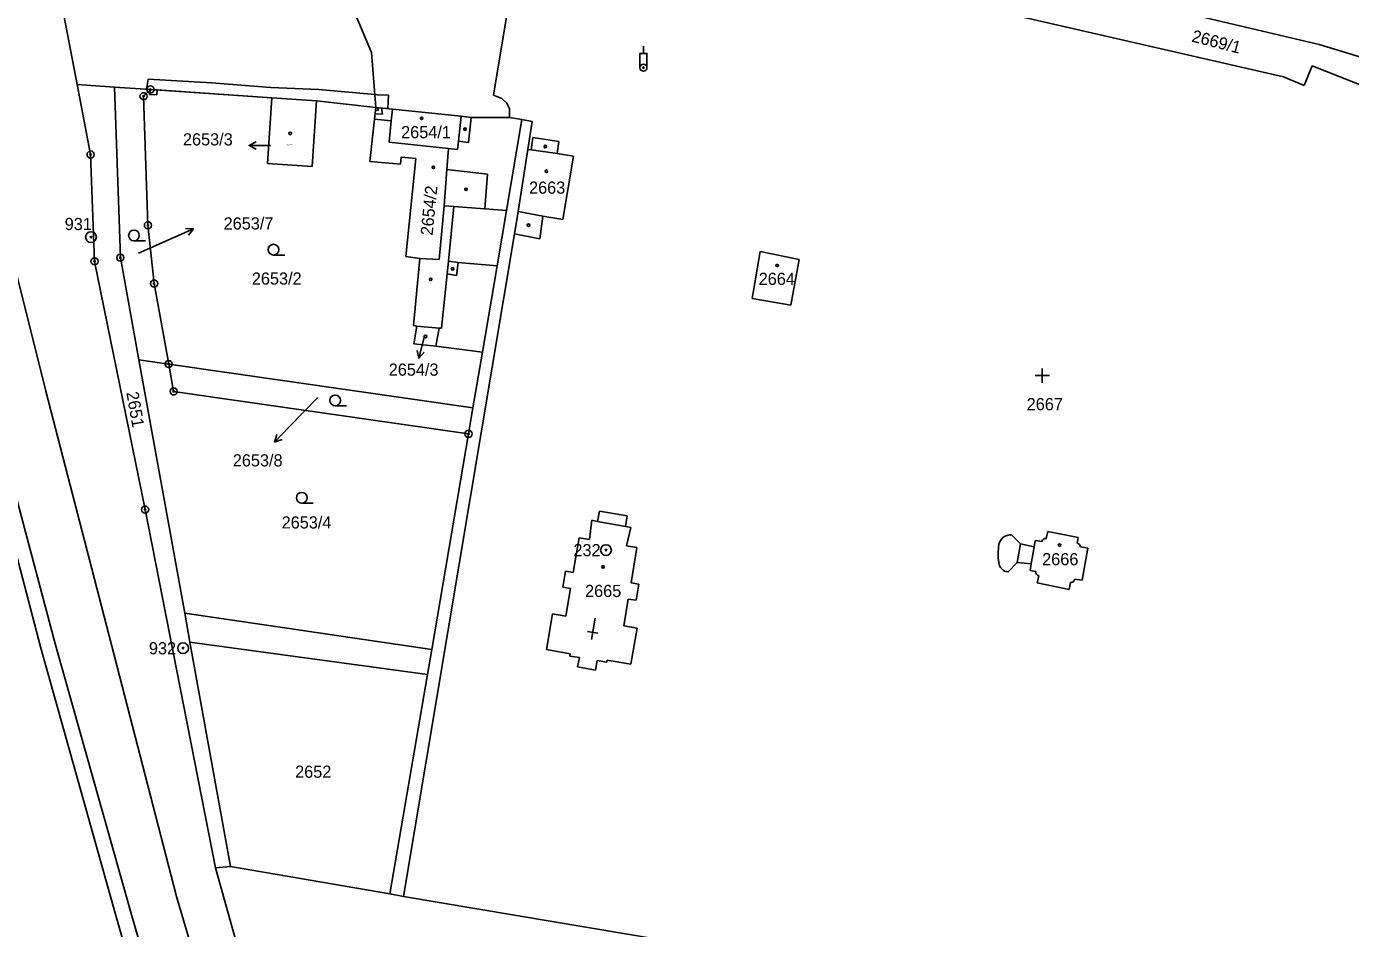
# Model space of a CAD drawing. Extents: x -755819 to -753140, y -1169796 to -1166000.
# Drawn here: x -754565 to -754380.1, y -1168319.7 to -1168193.7 of the extents above; entities that cross this region are included whole.
import ezdxf

# ---------------------------------------------------------------- set-up
doc = ezdxf.new("R2010")
doc.units = 0
for name, color, linetype in [('Vrstva 1', 7, 'Continuous'), ('Vrstva 10', 7, 'Continuous'), ('Vrstva 16', 7, 'Continuous'), ('Vrstva 17', 7, 'Continuous'), ('Vrstva 18', 7, 'Continuous'), ('Vrstva 19', 7, 'Continuous'), ('Vrstva 24', 7, 'Continuous'), ('Vrstva 25', 7, 'Continuous'), ('Vrstva 27', 7, 'Continuous'), ('Vrstva 4', 7, 'Continuous')]:
    doc.layers.add(name, color=color, linetype=linetype)

msp = doc.modelspace()

# ---------------------------------------------------------------- linework, layer by layer
at = {"layer": 'Vrstva 1'}
for p, q in [((-754389.5, -1168200.75), (-754482.75, -1168179.31)), ((-754496.87, -1168185.65), (-754499.81, -1168203.29)), ((-754516.83, -1168197.36), (-754519.64, -1168190.71)), ((-754403.52, -1168191.75), (-754384.53, -1168196.24)), ((-754559.75, -1168192.37), (-754557.93, -1168201.82)), ((-754516.22, -1168205.03), (-754516.83, -1168197.36)), ((-754384.53, -1168196.24), (-754373, -1168199.71)), ((-754385.48, -1168199.21), (-754386.6, -1168201.97)), ((-754372.07, -1168204.5), (-754385.48, -1168199.21)), ((-754386.6, -1168201.97), (-754389.5, -1168200.75)), ((-754557.93, -1168201.82), (-754552.7, -1168202.17)), ((-754557.93, -1168201.82), (-754556.04, -1168211.59)), ((-754552.7, -1168202.17), (-754547.69, -1168202.51)), ((-754552.7, -1168202.17), (-754551.89, -1168225.99)), ((-754547.69, -1168202.51), (-754548.65, -1168203.45)), ((-754547.69, -1168202.51), (-754530.73, -1168203.67)), ((-754548.65, -1168203.45), (-754548.04, -1168221.47)), ((-754530.73, -1168203.67), (-754531.35, -1168212.86)), ((-754530.73, -1168203.67), (-754524.51, -1168204.09)), ((-754525.13, -1168213.24), (-754524.51, -1168204.09)), ((-754524.51, -1168204.09), (-754516.22, -1168205.03)), ((-754516.22, -1168205.03), (-754516.4, -1168206.65)), ((-754513.89, -1168205.23), (-754516.22, -1168205.03)), ((-754499.81, -1168203.29), (-754498.65, -1168203.75)), ((-754498.65, -1168203.75), (-754497.93, -1168204.42)), ((-754497.93, -1168204.42), (-754497.54, -1168205.2)), ((-754516.4, -1168206.65), (-754517.05, -1168212.57)), ((-754514.06, -1168206.87), (-754514.38, -1168209.87)), ((-754513.89, -1168205.23), (-754514.06, -1168206.87)), ((-754504.32, -1168206.25), (-754513.89, -1168205.23)), ((-754502.91, -1168206.4), (-754504.32, -1168206.25)), ((-754497.54, -1168206.42), (-754502.91, -1168206.4)), ((-754495.83, -1168206.71), (-754497.97, -1168219.41)), ((-754497.54, -1168205.2), (-754497.54, -1168206.42)), ((-754497.54, -1168206.42), (-754495.83, -1168206.71)), ((-754514.38, -1168209.87), (-754506.07, -1168210.75)), ((-754494.54, -1168210.95), (-754494.29, -1168209.23)), ((-754494.29, -1168209.23), (-754490.65, -1168209.75)), ((-754490.65, -1168209.75), (-754490.88, -1168211.45)), ((-754556.04, -1168211.59), (-754555.49, -1168226.51)), ((-754512.68, -1168211.95), (-754512.78, -1168212.94)), ((-754510.64, -1168212.16), (-754512.68, -1168211.95)), ((-754512.05, -1168225.84), (-754510.64, -1168212.16)), ((-754506.07, -1168210.75), (-754506.32, -1168213.67)), ((-754496.37, -1168219.53), (-754495, -1168210.9)), ((-754495, -1168210.9), (-754494.54, -1168210.95)), ((-754490.88, -1168211.45), (-754488.62, -1168211.83)), ((-754488.62, -1168211.83), (-754490.12, -1168220.67)), ((-754531.35, -1168212.86), (-754525.13, -1168213.24)), ((-754517.05, -1168212.57), (-754512.78, -1168212.94)), ((-754506.32, -1168213.67), (-754506.69, -1168218.75)), ((-754562.28, -1168244.62), (-754569.25, -1168216.85)), ((-754506.69, -1168218.75), (-754505.33, -1168218.85)), ((-754505.33, -1168218.85), (-754506.09, -1168226.46)), ((-754499.27, -1168227.15), (-754497.97, -1168219.41)), ((-754496.86, -1168222.67), (-754496.37, -1168219.53)), ((-754548.04, -1168221.47), (-754547.17, -1168229.61)), ((-754492.91, -1168220.19), (-754493.32, -1168223.35)), ((-754490.12, -1168220.67), (-754492.91, -1168220.19)), ((-754493.32, -1168223.35), (-754496.86, -1168222.67)), ((-754463.69, -1168231.7), (-754462.55, -1168225.15)), ((-754462.55, -1168225.15), (-754457.12, -1168226.25)), ((-754555.49, -1168226.51), (-754548.43, -1168261.18)), ((-754551.89, -1168225.99), (-754549.31, -1168240.25)), ((-754510.07, -1168226.1), (-754512.05, -1168225.84)), ((-754510.96, -1168235.49), (-754510.07, -1168226.1)), ((-754506.09, -1168226.46), (-754504.74, -1168226.69)), ((-754504.96, -1168228.48), (-754504.74, -1168226.69)), ((-754504.74, -1168226.69), (-754499.27, -1168227.15)), ((-754501.33, -1168239.18), (-754499.27, -1168227.15)), ((-754457.12, -1168226.25), (-754458.29, -1168232.62)), ((-754507.04, -1168235.83), (-754506.27, -1168228.26)), ((-754506.27, -1168228.26), (-754504.96, -1168228.48)), ((-754547.17, -1168229.61), (-754545.14, -1168240.85)), ((-754458.29, -1168232.62), (-754463.69, -1168231.7)), ((-754510.51, -1168235.57), (-754510.96, -1168235.49)), ((-754510.92, -1168238.03), (-754510.51, -1168235.57)), ((-754510.51, -1168235.57), (-754507.39, -1168235.85)), ((-754507.39, -1168235.85), (-754507.04, -1168235.83)), ((-754510.92, -1168238.03), (-754507.84, -1168238.36)), ((-754501.33, -1168239.18), (-754507.84, -1168238.36)), ((-754502.66, -1168246.96), (-754501.33, -1168239.18)), ((-754542.9, -1168275.63), (-754549.31, -1168240.25)), ((-754549.31, -1168240.25), (-754545.14, -1168240.85)), ((-754545.14, -1168240.85), (-754502.66, -1168246.96)), ((-754545.14, -1168240.85), (-754544.45, -1168244.67)), ((-754553.8, -1168277.38), (-754562.28, -1168244.62)), ((-754544.45, -1168244.67), (-754503.28, -1168250.61)), ((-754571.68, -1168247.31), (-754563.06, -1168280.33)), ((-754502.66, -1168246.96), (-754503.28, -1168250.61)), ((-754503.28, -1168250.61), (-754508.42, -1168280.72)), ((-754538.6, -1168311.21), (-754548.43, -1168261.18)), ((-754485.27, -1168262.83), (-754485.01, -1168261.4)), ((-754485.01, -1168261.4), (-754481.11, -1168262.07)), ((-754481.11, -1168262.07), (-754481.36, -1168263.55)), ((-754486.41, -1168265.36), (-754486.06, -1168262.68)), ((-754486.06, -1168262.68), (-754485.27, -1168262.83)), ((-754481.36, -1168263.55), (-754480.62, -1168263.68)), ((-754480.62, -1168263.68), (-754481.22, -1168266.23)), ((-754488.65, -1168269.97), (-754487.81, -1168265.11)), ((-754487.81, -1168265.11), (-754486.41, -1168265.36)), ((-754426.22, -1168265.95), (-754427.48, -1168264.72)), ((-754426.22, -1168265.95), (-754424.31, -1168266.4)), ((-754424.16, -1168265.49), (-754424.31, -1168266.4)), ((-754423.2, -1168265.64), (-754424.16, -1168265.49)), ((-754422.61, -1168265.23), (-754422.4, -1168264.22)), ((-754422.4, -1168264.22), (-754418.14, -1168265.06)), ((-754418.14, -1168265.06), (-754418.28, -1168265.86)), ((-754481.22, -1168266.23), (-754479.76, -1168266.47)), ((-754479.76, -1168266.47), (-754480.59, -1168271.41)), ((-754417.85, -1168266.4), (-754416.83, -1168266.58)), ((-754416.83, -1168266.58), (-754417.58, -1168271.04)), ((-754427.93, -1168269.89), (-754426.66, -1168268.57)), ((-754426.66, -1168268.57), (-754424.72, -1168268.77)), ((-754424.72, -1168268.77), (-754424.88, -1168269.68)), ((-754424.88, -1168269.68), (-754424.06, -1168269.83)), ((-754490.11, -1168272.03), (-754489.72, -1168269.78)), ((-754489.72, -1168269.78), (-754488.65, -1168269.97)), ((-754480.59, -1168271.41), (-754479.52, -1168271.58)), ((-754479.52, -1168271.58), (-754479.88, -1168273.85)), ((-754423.88, -1168271.43), (-754423.67, -1168270.41)), ((-754419.41, -1168272.36), (-754423.88, -1168271.43)), ((-754419.23, -1168271.34), (-754419.41, -1168272.36)), ((-754417.58, -1168271.04), (-754418.65, -1168270.91)), ((-754489.04, -1168272.22), (-754490.11, -1168272.03)), ((-754489.7, -1168276.05), (-754489.04, -1168272.22)), ((-754480.98, -1168273.67), (-754481.6, -1168277.41)), ((-754479.88, -1168273.85), (-754480.98, -1168273.67)), ((-754508.42, -1168280.72), (-754542.9, -1168275.63)), ((-754542.9, -1168275.63), (-754542.17, -1168279.7)), ((-754492.41, -1168280.74), (-754491.57, -1168275.76)), ((-754491.57, -1168275.76), (-754489.7, -1168276.05)), ((-754544.04, -1168315.2), (-754553.8, -1168277.38)), ((-754481.6, -1168277.41), (-754479.73, -1168277.72)), ((-754479.73, -1168277.72), (-754480.6, -1168282.76)), ((-754563.06, -1168280.33), (-754552.54, -1168317.87)), ((-754542.17, -1168279.7), (-754536.5, -1168311.02)), ((-754508.42, -1168280.72), (-754509.01, -1168284.19)), ((-754489.07, -1168281.31), (-754492.41, -1168280.74)), ((-754489.13, -1168281.63), (-754489.07, -1168281.31)), ((-754487.79, -1168281.85), (-754489.13, -1168281.63)), ((-754488.06, -1168283.13), (-754487.79, -1168281.85)), ((-754485.31, -1168282.27), (-754485.56, -1168283.6)), ((-754483.98, -1168282.49), (-754485.31, -1168282.27)), ((-754483.93, -1168282.19), (-754483.98, -1168282.49)), ((-754480.6, -1168282.76), (-754483.93, -1168282.19)), ((-754509.01, -1168284.19), (-754514.25, -1168314.83)), ((-754485.56, -1168283.6), (-754488.06, -1168283.13)), ((-754536.5, -1168311.02), (-754538.6, -1168311.21)), ((-754524.35, -1168362.13), (-754538.6, -1168311.21)), ((-754514.25, -1168314.83), (-754536.5, -1168311.02)), ((-754535.66, -1168343.83), (-754544.04, -1168315.2)), ((-754512.34, -1168315.22), (-754514.25, -1168314.83)), ((-754512.34, -1168315.22), (-754365.84, -1168339.8)), ((-754552.54, -1168317.87), (-754544.18, -1168346.64))]:
    msp.add_line(p, q, dxfattribs=at)
for centre, radius, start, end in [((-754427.62, -1168266.35), 1.64, 84.9729, 170.0068), ((-754422.7, -1168265.72), 0.502, 79.1559, 170.4362), ((-754418.51, -1168266.49), 0.668, 7.4286, 69.6317), ((-754420.48, -1168267.35), 8.85, 171.7151, 187.8228), ((-754427.83, -1168268.47), 1.42, 183.0554, 266.083), ((-754423.56, -1168269.92), 0.506, 170.2324, 257.6025), ((-754419.15, -1168270.85), 0.5, 260.3425, 352.7624)]:
    msp.add_arc(centre, radius, start, end, dxfattribs=at)
at = {"layer": 'Vrstva 10'}
for p, q in [((-754561.02, -1168279.74), (-754569.78, -1168246.88)), ((-754550.48, -1168317.27), (-754561.02, -1168279.74)), ((-754542.03, -1168346.48), (-754550.48, -1168317.27))]:
    msp.add_line(p, q, dxfattribs=at)
at = {"layer": 'Vrstva 16'}
for p, q in [((-754533.92, -1168210.32), (-754530.92, -1168210.32)), ((-754549.36, -1168225.38), (-754544.42, -1168223.19)), ((-754541.68, -1168221.97), (-754544.42, -1168223.19)), ((-754510.2, -1168240.05), (-754509.46, -1168237.14)), ((-754509.44, -1168237.06), (-754509.46, -1168237.14)), ((-754524.35, -1168245.57), (-754528.27, -1168249.59)), ((-754530.36, -1168251.74), (-754528.27, -1168249.59))]:
    msp.add_line(p, q, dxfattribs=at)
for points in [[(-754532.92, -1168210.82), (-754533.92, -1168210.32), (-754532.92, -1168209.82)], [(-754542.8, -1168221.92), (-754541.68, -1168221.97), (-754542.39, -1168222.84)], [(-754509.47, -1168239.2), (-754510.2, -1168240.05), (-754510.44, -1168238.96)], [(-754529.31, -1168251.37), (-754530.36, -1168251.74), (-754530.02, -1168250.67)]]:
    msp.add_lwpolyline(points, dxfattribs=at)
at = {"layer": 'Vrstva 24'}
for centre, radius in [((-754548.65, -1168203.45), 0.5), ((-754547.69, -1168202.51), 0.5), ((-754547.69, -1168202.51), 0.1), ((-754548.65, -1168203.45), 0.1), ((-754556.04, -1168211.59), 0.5), ((-754556.04, -1168211.59), 0.1), ((-754548.04, -1168221.47), 0.5), ((-754548.04, -1168221.47), 0.1), ((-754555.99, -1168223.12), 0.75), ((-754555.99, -1168223.12), 0.1), ((-754555.49, -1168226.51), 0.5), ((-754555.49, -1168226.51), 0.1), ((-754551.89, -1168225.99), 0.5), ((-754551.89, -1168225.99), 0.1), ((-754547.17, -1168229.61), 0.5), ((-754547.17, -1168229.61), 0.1), ((-754545.14, -1168240.85), 0.5), ((-754545.14, -1168240.85), 0.1), ((-754544.45, -1168244.67), 0.5), ((-754544.45, -1168244.67), 0.1), ((-754503.28, -1168250.61), 0.5), ((-754503.28, -1168250.61), 0.1), ((-754548.43, -1168261.18), 0.5), ((-754548.43, -1168261.18), 0.1), ((-754484.08, -1168266.84), 0.75), ((-754484.08, -1168266.84), 0.1), ((-754543.13, -1168280.53), 0.75), ((-754543.13, -1168280.53), 0.1)]:
    msp.add_circle(centre, radius, dxfattribs=at)
at = {"layer": 'Vrstva 25'}
for p, q in [((-754549.99, -1168223.64), (-754548.39, -1168223.64)), ((-754530.51, -1168225.63), (-754528.91, -1168225.63)), ((-754423.18, -1168243.46), (-754423.18, -1168241.46)), ((-754424.18, -1168242.46), (-754422.18, -1168242.46)), ((-754521.9, -1168246.68), (-754520.3, -1168246.68)), ((-754526.56, -1168260.28), (-754524.96, -1168260.28)), ((-754485.61, -1168276.36), (-754486.12, -1168279.31)), ((-754485.21, -1168278.46), (-754486.69, -1168278.2))]:
    msp.add_line(p, q, dxfattribs=at)
for points in [[(-754479.36, -1168199.46), (-754479.36, -1168197.46), (-754478.36, -1168197.46), (-754478.36, -1168199.46)], [(-754478.86, -1168197.46), (-754478.86, -1168196.46)]]:
    msp.add_lwpolyline(points, dxfattribs=at)
msp.add_lwpolyline([(-754460.09, -1168226.93), (-754460, -1168227.08), (-754460.09, -1168227.23), (-754460.27, -1168227.23), (-754460.36, -1168227.08), (-754460.27, -1168226.93)], close=True, dxfattribs=at)
for centre, radius in [((-754478.86, -1168199.46), 0.5), ((-754478.86, -1168199.46), 0.1), ((-754509.83, -1168206.53), 0.175), ((-754528.18, -1168208.64), 0.175), ((-754503.76, -1168208.04), 0.175), ((-754492.56, -1168210.47), 0.175), ((-754508.19, -1168213.37), 0.175), ((-754492.4, -1168213.92), 0.175), ((-754503.63, -1168216.45), 0.175), ((-754494.91, -1168221.45), 0.175), ((-754549.99, -1168222.89), 0.75), ((-754530.51, -1168224.88), 0.75), ((-754508.55, -1168229.03), 0.175), ((-754505.49, -1168227.55), 0.175), ((-754509.29, -1168237), 0.175), ((-754521.9, -1168245.93), 0.75), ((-754526.56, -1168259.53), 0.75), ((-754420.76, -1168266.13), 0.175), ((-754484.5, -1168269.18), 0.175)]:
    msp.add_circle(centre, radius, dxfattribs=at)
at = {"layer": 'Vrstva 27'}
for p, q in [((-754548.24, -1168202.47), (-754547.99, -1168201.05)), ((-754547.99, -1168201.05), (-754539.16, -1168201.58)), ((-754547.69, -1168202.51), (-754548.24, -1168202.47)), ((-754547.8, -1168203.19), (-754547.69, -1168202.51)), ((-754546.76, -1168202.57), (-754547.69, -1168202.51)), ((-754547.69, -1168202.51), (-754546.76, -1168202.57)), ((-754546.76, -1168202.57), (-754546.81, -1168203.26)), ((-754530.73, -1168203.67), (-754546.76, -1168202.57)), ((-754539.16, -1168201.58), (-754530.86, -1168202.21)), ((-754530.86, -1168202.21), (-754524.17, -1168202.5)), ((-754524.17, -1168202.5), (-754516.36, -1168203.21)), ((-754546.81, -1168203.26), (-754547.8, -1168203.19)), ((-754524.51, -1168204.09), (-754530.73, -1168203.67)), ((-754516.22, -1168205.03), (-754524.51, -1168204.09)), ((-754516.36, -1168203.21), (-754516.03, -1168203.24)), ((-754515.95, -1168205.05), (-754516.22, -1168205.03)), ((-754516.03, -1168203.24), (-754514.47, -1168203.29)), ((-754514.47, -1168203.29), (-754514.53, -1168205.18)), ((-754516.32, -1168205.91), (-754516.26, -1168205.41)), ((-754515.28, -1168205.94), (-754516.32, -1168205.91)), ((-754516.26, -1168205.41), (-754515.88, -1168205.42)), ((-754515.88, -1168205.42), (-754515.95, -1168205.05)), ((-754515.43, -1168205.1), (-754515.95, -1168205.05)), ((-754515.95, -1168205.05), (-754515.43, -1168205.1)), ((-754514.53, -1168205.18), (-754515.43, -1168205.1)), ((-754515.43, -1168205.1), (-754515.28, -1168205.94))]:
    msp.add_line(p, q, dxfattribs=at)
at = {"layer": 'Vrstva 4'}
for p, q in [((-754516.4, -1168206.65), (-754514.06, -1168206.87)), ((-754504.32, -1168206.25), (-754504.69, -1168209.74)), ((-754503.28, -1168209.89), (-754502.91, -1168206.4)), ((-754495.83, -1168206.71), (-754494.39, -1168206.97)), ((-754495, -1168210.9), (-754494.39, -1168206.97)), ((-754504.82, -1168210.88), (-754504.69, -1168209.74)), ((-754504.69, -1168209.74), (-754503.28, -1168209.89)), ((-754506.07, -1168210.75), (-754504.82, -1168210.88)), ((-754494.54, -1168210.95), (-754490.88, -1168211.45)), ((-754506.32, -1168213.67), (-754500.64, -1168214.33)), ((-754500.64, -1168214.33), (-754501, -1168219.18)), ((-754507.38, -1168226.24), (-754506.69, -1168218.75)), ((-754501, -1168219.18), (-754505.33, -1168218.85)), ((-754497.97, -1168219.41), (-754501, -1168219.18)), ((-754496.37, -1168219.53), (-754492.91, -1168220.19)), ((-754496.86, -1168222.67), (-754512.34, -1168315.22)), ((-754510.07, -1168226.1), (-754507.38, -1168226.24)), ((-754506.09, -1168226.46), (-754506.27, -1168228.26)), ((-754507.84, -1168238.36), (-754507.39, -1168235.85)), ((-754485.27, -1168262.83), (-754481.36, -1168263.55)), ((-754426.22, -1168265.95), (-754426.66, -1168268.57)), ((-754424.31, -1168266.4), (-754424.72, -1168268.77)), ((-754542.17, -1168279.7), (-754509.01, -1168284.19))]:
    msp.add_line(p, q, dxfattribs=at)

# ---------------------------------------------------------------- texts
at = {"layer": 'Vrstva 16'}
for s, p in [('2653/3', (-754543.15, -1168210.32)), ('2653/7', (-754537.47, -1168222.06)), ('2654/3', (-754514.42, -1168242.48)), ('2653/8', (-754536.19, -1168255.15))]:
    msp.add_text(s, height=1.7, dxfattribs=at).set_placement(p)
at = {"layer": 'Vrstva 17'}
for s, p in [('931', (-754559.66, -1168222.14)), ('232', (-754488.63, -1168267.69)), ('932', (-754547.9, -1168281.4))]:
    msp.add_text(s, height=1.7, dxfattribs=at).set_placement(p)
at = {"layer": 'Vrstva 18'}
for s, rotation, p in [('2669/1', 345.6081, (-754402.43, -1168195.79)), ('2651', 279.8899, (-754551.06, -1168244.84))]:
    msp.add_text(s, height=1.7, rotation=rotation, dxfattribs=at).set_placement(p)
for s, height, p in [('2653/7', 0.1, (-754549.61, -1168225.38)), ('2653/2', 1.7, (-754533.53, -1168229.76)), ('2653/8', 0.1, (-754524.61, -1168245.57)), ('2667', 1.7, (-754425.35, -1168247.3)), ('2653/4', 1.7, (-754529.37, -1168263.82)), ('2652', 1.7, (-754527.49, -1168298.64))]:
    msp.add_text(s, height=height, dxfattribs=at).set_placement(p)
at = {"layer": 'Vrstva 19'}
for s, height, p in [('2654/1', 1.7, (-754512.69, -1168209.31)), ('2653/3', 0.2, (-754528.69, -1168210.32)), ('2663', 1.7, (-754494.83, -1168217.06)), ('2664', 1.7, (-754462.77, -1168229.8)), ('2654/3', 0.1, (-754509.7, -1168237.06)), ('2666', 1.7, (-754423.19, -1168268.96)), ('2665', 1.7, (-754487.01, -1168273.39))]:
    msp.add_text(s, height=height, dxfattribs=at).set_placement(p)
msp.add_text('2654/2', height=1.7, rotation=84.2821, dxfattribs=at).set_placement((-754508.3, -1168222.95))

doc.saveas('drawing.dxf')
